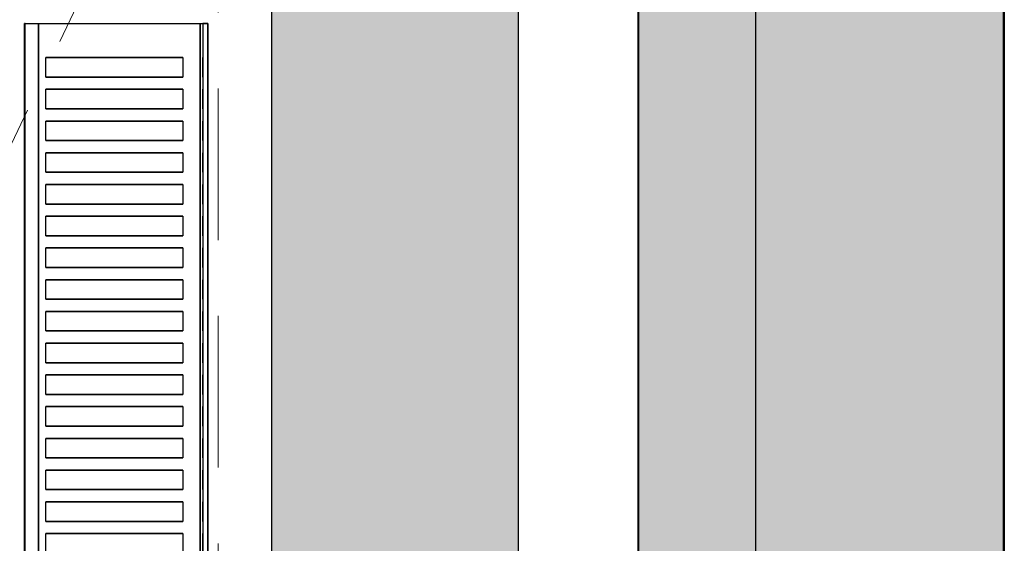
# Model space of a CAD drawing. Header units: millimetres. Extents: x 31882 to 271790, y -35693 to 24917.
# Tile 265 of 524: x 105147 to 105552, y 17724 to 17939. Entities that reach past the tile are written whole.
import ezdxf

# ---------------------------------------------------------------- set-up
doc = ezdxf.new("R2010")
doc.units = ezdxf.units.MM
doc.header["$MEASUREMENT"] = 0
doc.linetypes.add('( Dashed )', pattern=[0.75, 0.5, -0.25])
for name, color, linetype, lineweight in [('00 Structural', 2, 'Continuous', 25), ('CKD-HOOD', 1, '( Dashed )', 15), ('WALL', 7, 'Continuous', 40)]:
    doc.layers.add(name, color=color, linetype=linetype, lineweight=lineweight)
doc.layers.add('IQ_200_3D', color=1, linetype='Continuous')
doc.layers.add('IQ_204_2D', color=7, linetype='Continuous')

msp = doc.modelspace()

# ---------------------------------------------------------------- hatches: boundary and pattern name
at = {"ltscale": 0.25}
h = msp.add_hatch(color=206, dxfattribs=at)
h.dxf.hatch_style = 1
h.paths.add_polyline_path([(105449.69, 15059.54), (105449.69, 14979.69), (105551.86, 14979.69), (105551.62, 21094.02), (105449.46, 21094.02), (105449.68, 15133.55)])
h = msp.add_hatch(color=206, dxfattribs=at)
h.dxf.hatch_style = 1
h.paths.add_polyline_path([(105250.47, 15059.42), (105250.47, 14980.01), (105352.07, 14980.01), (105352.07, 21060.35), (105250.47, 21060.35), (105250.47, 15133.02)])
at = {"ltscale": 0.25, "true_color": 0xadddf7}
h = msp.add_hatch(color=141, dxfattribs=at)
h.dxf.hatch_style = 1
h.paths.add_polyline_path([(105552.05, 21016.88), (105401.3, 21016.88), (105401.3, 14168.98), (105552.05, 14168.98)])

# ---------------------------------------------------------------- linework, layer by layer
at = {"layer": '00 Structural', "ltscale": 0.25}
for points in [[(105551.86, 14979.69), (105551.62, 21094.02), (105449.46, 21094.02), (105449.46, 21092.41)], [(105352.07, 14980.01), (105352.07, 21060.35), (105250.47, 21060.35), (105250.47, 21058.75)], [(105449.46, 20939.13), (105449.69, 14979.69)], [(105250.47, 20906.32), (105250.47, 14980.01)]]:
    msp.add_lwpolyline(points, dxfattribs=at)
at = {"layer": 'CKD-HOOD', "color": 1, "linetype": '( Dashed )', "ltscale": 125}
msp.add_lwpolyline([(104278.38, 18067.3), (104278.38, 16067.3), (105228.38, 16067.3), (105228.38, 18067.3), (104278.38, 18067.3), (105228.38, 16067.3), (104278.38, 16067.3), (105228.38, 18067.3)], dxfattribs=at)
at = {"layer": 'IQ_200_3D'}
for points, invisible_edges in [([(105149, 17937.8, 923.19), (105148.79, 17937.8, 922.66), (105148.79, 17535.58, 922.66), (105149, 17535.58, 923.19)], 2), ([(105148.79, 17937.8, 922.66), (105148.79, 17937.8, 922.09), (105148.79, 17535.58, 922.09), (105148.79, 17535.58, 922.66)], 10), ([(105148.79, 17937.8, 922.09), (105149.01, 17937.8, 921.57), (105149.01, 17535.58, 921.57), (105148.79, 17535.58, 922.09)], 10), ([(105149, 17937.8, 923.19), (105153, 17937.8, 929.18), (105153, 17535.58, 929.18), (105149, 17535.58, 923.19)], 2), ([(105149.01, 17937.8, 921.57), (105149.41, 17937.8, 921.16), (105149.41, 17535.58, 921.16), (105149.01, 17535.58, 921.57)], 10), ([(105149.41, 17937.8, 921.16), (105150.64, 17937.8, 920.68), (105150.64, 17535.58, 920.68), (105149.41, 17535.58, 921.16)], 10), ([(105150.64, 17937.8, 920.68), (105151.92, 17937.8, 920.34), (105151.92, 17535.58, 920.34), (105150.64, 17535.58, 920.68)], 10), ([(105151.92, 17937.8, 920.34), (105153.23, 17937.8, 920.14), (105153.23, 17535.58, 920.14), (105151.92, 17535.58, 920.34)], 10), ([(105153, 17937.8, 929.18), (105157.49, 17937.8, 934.79), (105157.49, 17923.73, 934.79), (105153, 17923.73, 929.18)], 14), ([(105153.23, 17937.8, 920.14), (105154.56, 17937.8, 920.08), (105154.56, 17535.58, 920.08), (105153.23, 17535.58, 920.14)], 8), ([(105157.49, 17937.8, 934.79), (105162.46, 17937.8, 940), (105162.46, 17923.73, 940), (105157.49, 17923.73, 934.79)], 10), ([(105162.46, 17937.8, 940), (105167.85, 17937.8, 944.76), (105167.85, 17923.73, 944.76), (105162.46, 17923.73, 940)], 10), ([(105167.85, 17937.8, 944.76), (105173.63, 17937.8, 949.04), (105173.63, 17923.73, 949.04), (105167.85, 17923.73, 944.76)], 10), ([(105173.63, 17937.8, 949.04), (105179.76, 17937.8, 952.8), (105179.76, 17923.73, 952.8), (105173.63, 17923.73, 949.04)], 10), ([(105179.76, 17937.8, 952.8), (105186.2, 17937.8, 956.03), (105186.2, 17923.73, 956.03), (105179.76, 17923.73, 952.8)], 10), ([(105186.2, 17937.8, 956.03), (105192.88, 17937.8, 958.68), (105192.88, 17923.73, 958.68), (105186.2, 17923.73, 956.03)], 10), ([(105192.88, 17937.8, 958.68), (105199.77, 17937.8, 960.75), (105199.77, 17923.73, 960.75), (105192.88, 17923.73, 958.68)], 10), ([(105199.77, 17937.8, 960.75), (105206.82, 17937.8, 962.22), (105206.82, 17923.73, 962.22), (105199.77, 17923.73, 960.75)], 10), ([(105206.82, 17937.8, 962.22), (105213.96, 17937.8, 963.08), (105213.96, 17923.73, 963.08), (105206.82, 17923.73, 962.22)], 10), ([(105213.96, 17937.8, 963.08), (105222.19, 17937.8, 963.32), (105222.19, 17923.73, 963.32), (105213.96, 17923.73, 963.08)], 12), ([(105220.98, 17937.8, 920.08), (105221.65, 17937.8, 920.06), (105221.65, 17535.58, 920.06), (105220.98, 17535.58, 920.08)], 2), ([(105221.65, 17937.8, 920.06), (105222.32, 17937.8, 920.15), (105222.32, 17535.58, 920.15), (105221.65, 17535.58, 920.06)], 10), ([(105222.95, 17937.8, 963.16), (105222.19, 17937.8, 963.32), (105222.19, 17535.58, 963.32), (105222.95, 17535.58, 963.16)], 8), ([(105222.32, 17937.8, 920.15), (105222.96, 17937.8, 920.35), (105222.96, 17535.58, 920.35), (105222.32, 17535.58, 920.15)], 10), ([(105223.6, 17937.8, 962.72), (105222.95, 17937.8, 963.16), (105222.95, 17535.58, 963.16), (105223.6, 17535.58, 962.72)], 10), ([(105222.96, 17937.8, 920.35), (105223.56, 17937.8, 920.66), (105223.56, 17535.58, 920.66), (105222.96, 17535.58, 920.35)], 10), ([(105223.56, 17937.8, 920.66), (105223.82, 17937.8, 920.97), (105223.82, 17535.58, 920.97), (105223.56, 17535.58, 920.66)], 10), ([(105224.03, 17937.8, 962.07), (105223.6, 17937.8, 962.72), (105223.6, 17535.58, 962.72), (105224.03, 17535.58, 962.07)], 10), ([(105223.82, 17937.8, 920.97), (105224.02, 17937.8, 921.32), (105224.02, 17535.58, 921.32), (105223.82, 17535.58, 920.97)], 10), ([(105224.02, 17937.8, 921.32), (105224.14, 17937.8, 921.7), (105224.14, 17535.58, 921.7), (105224.02, 17535.58, 921.32)], 10), ([(105224.18, 17937.8, 961.31), (105224.03, 17937.8, 962.07), (105224.03, 17535.58, 962.07), (105224.18, 17535.58, 961.31)], 2), ([(105224.14, 17937.8, 921.7), (105224.18, 17937.8, 922.11), (105224.18, 17535.58, 922.11), (105224.14, 17535.58, 921.7)], 8), ([(105153, 17923.73, 929.18), (105153, 17915.68, 929.18), (105157.49, 17915.68, 934.79), (105157.49, 17923.73, 934.79)], 11), ([(105213.96, 17923.73, 963.08), (105213.96, 17915.68, 963.08), (105222.19, 17915.68, 963.32), (105222.19, 17923.73, 963.32)], 10), ([(105157.49, 17915.68, 934.79), (105162.46, 17915.68, 940), (105162.46, 17910.65, 940), (105157.49, 17910.65, 934.79)], 10), ([(105162.46, 17915.68, 940), (105167.85, 17915.68, 944.76), (105167.85, 17910.65, 944.76), (105162.46, 17910.65, 940)], 10), ([(105167.85, 17915.68, 944.76), (105173.63, 17915.68, 949.04), (105173.63, 17910.65, 949.04), (105167.85, 17910.65, 944.76)], 10), ([(105173.63, 17915.68, 949.04), (105179.76, 17915.68, 952.8), (105179.76, 17910.65, 952.8), (105173.63, 17910.65, 949.04)], 10), ([(105179.76, 17915.68, 952.8), (105186.2, 17915.68, 956.03), (105186.2, 17910.65, 956.03), (105179.76, 17910.65, 952.8)], 10), ([(105186.2, 17915.68, 956.03), (105192.88, 17915.68, 958.68), (105192.88, 17910.65, 958.68), (105186.2, 17910.65, 956.03)], 10), ([(105192.88, 17915.68, 958.68), (105199.77, 17915.68, 960.75), (105199.77, 17910.65, 960.75), (105192.88, 17910.65, 958.68)], 10), ([(105199.77, 17915.68, 960.75), (105206.82, 17915.68, 962.22), (105206.82, 17910.65, 962.22), (105199.77, 17910.65, 960.75)], 10), ([(105206.82, 17915.68, 962.22), (105213.96, 17915.68, 963.08), (105213.96, 17910.65, 963.08), (105206.82, 17910.65, 962.22)], 10), ([(105222.19, 17915.68, 963.32), (105222.19, 17910.65, 963.32), (105213.96, 17910.65, 963.08), (105213.96, 17915.68, 963.08)], 14), ([(105153, 17910.65, 929.18), (105153, 17902.61, 929.18), (105157.49, 17902.61, 934.79), (105157.49, 17910.65, 934.79)], 11), ([(105213.96, 17910.65, 963.08), (105213.96, 17902.61, 963.08), (105222.19, 17902.61, 963.32), (105222.19, 17910.65, 963.32)], 10), ([(105157.49, 17902.61, 934.79), (105162.46, 17902.61, 940), (105162.46, 17897.58, 940), (105157.49, 17897.58, 934.79)], 10), ([(105162.46, 17902.61, 940), (105167.85, 17902.61, 944.76), (105167.85, 17897.58, 944.76), (105162.46, 17897.58, 940)], 10), ([(105167.85, 17902.61, 944.76), (105173.63, 17902.61, 949.04), (105173.63, 17897.58, 949.04), (105167.85, 17897.58, 944.76)], 10), ([(105173.63, 17902.61, 949.04), (105179.76, 17902.61, 952.8), (105179.76, 17897.58, 952.8), (105173.63, 17897.58, 949.04)], 10), ([(105179.76, 17902.61, 952.8), (105186.2, 17902.61, 956.03), (105186.2, 17897.58, 956.03), (105179.76, 17897.58, 952.8)], 10), ([(105186.2, 17902.61, 956.03), (105192.88, 17902.61, 958.68), (105192.88, 17897.58, 958.68), (105186.2, 17897.58, 956.03)], 10), ([(105192.88, 17902.61, 958.68), (105199.77, 17902.61, 960.75), (105199.77, 17897.58, 960.75), (105192.88, 17897.58, 958.68)], 10), ([(105199.77, 17902.61, 960.75), (105206.82, 17902.61, 962.22), (105206.82, 17897.58, 962.22), (105199.77, 17897.58, 960.75)], 10), ([(105206.82, 17902.61, 962.22), (105213.96, 17902.61, 963.08), (105213.96, 17897.58, 963.08), (105206.82, 17897.58, 962.22)], 10), ([(105222.19, 17902.61, 963.32), (105222.19, 17897.58, 963.32), (105213.96, 17897.58, 963.08), (105213.96, 17902.61, 963.08)], 14), ([(105153, 17897.58, 929.18), (105153, 17889.54, 929.18), (105157.49, 17889.54, 934.79), (105157.49, 17897.58, 934.79)], 11), ([(105213.96, 17897.58, 963.08), (105213.96, 17889.54, 963.08), (105222.19, 17889.54, 963.32), (105222.19, 17897.58, 963.32)], 10), ([(105157.49, 17889.54, 934.79), (105162.46, 17889.54, 940), (105162.46, 17884.51, 940), (105157.49, 17884.51, 934.79)], 10), ([(105162.46, 17889.54, 940), (105167.85, 17889.54, 944.76), (105167.85, 17884.51, 944.76), (105162.46, 17884.51, 940)], 10), ([(105167.85, 17889.54, 944.76), (105173.63, 17889.54, 949.04), (105173.63, 17884.51, 949.04), (105167.85, 17884.51, 944.76)], 10), ([(105173.63, 17889.54, 949.04), (105179.76, 17889.54, 952.8), (105179.76, 17884.51, 952.8), (105173.63, 17884.51, 949.04)], 10), ([(105179.76, 17889.54, 952.8), (105186.2, 17889.54, 956.03), (105186.2, 17884.51, 956.03), (105179.76, 17884.51, 952.8)], 10), ([(105186.2, 17889.54, 956.03), (105192.88, 17889.54, 958.68), (105192.88, 17884.51, 958.68), (105186.2, 17884.51, 956.03)], 10), ([(105192.88, 17889.54, 958.68), (105199.77, 17889.54, 960.75), (105199.77, 17884.51, 960.75), (105192.88, 17884.51, 958.68)], 10), ([(105199.77, 17889.54, 960.75), (105206.82, 17889.54, 962.22), (105206.82, 17884.51, 962.22), (105199.77, 17884.51, 960.75)], 10), ([(105206.82, 17889.54, 962.22), (105213.96, 17889.54, 963.08), (105213.96, 17884.51, 963.08), (105206.82, 17884.51, 962.22)], 10), ([(105222.19, 17889.54, 963.32), (105222.19, 17884.51, 963.32), (105213.96, 17884.51, 963.08), (105213.96, 17889.54, 963.08)], 14), ([(105153, 17884.51, 929.18), (105153, 17876.47, 929.18), (105157.49, 17876.47, 934.79), (105157.49, 17884.51, 934.79)], 11), ([(105213.96, 17884.51, 963.08), (105213.96, 17876.47, 963.08), (105222.19, 17876.47, 963.32), (105222.19, 17884.51, 963.32)], 10), ([(105157.49, 17876.47, 934.79), (105162.46, 17876.47, 940), (105162.46, 17871.44, 940), (105157.49, 17871.44, 934.79)], 10), ([(105162.46, 17876.47, 940), (105167.85, 17876.47, 944.76), (105167.85, 17871.44, 944.76), (105162.46, 17871.44, 940)], 10), ([(105167.85, 17876.47, 944.76), (105173.63, 17876.47, 949.04), (105173.63, 17871.44, 949.04), (105167.85, 17871.44, 944.76)], 10), ([(105173.63, 17876.47, 949.04), (105179.76, 17876.47, 952.8), (105179.76, 17871.44, 952.8), (105173.63, 17871.44, 949.04)], 10), ([(105179.76, 17876.47, 952.8), (105186.2, 17876.47, 956.03), (105186.2, 17871.44, 956.03), (105179.76, 17871.44, 952.8)], 10), ([(105186.2, 17876.47, 956.03), (105192.88, 17876.47, 958.68), (105192.88, 17871.44, 958.68), (105186.2, 17871.44, 956.03)], 10), ([(105192.88, 17876.47, 958.68), (105199.77, 17876.47, 960.75), (105199.77, 17871.44, 960.75), (105192.88, 17871.44, 958.68)], 10), ([(105199.77, 17876.47, 960.75), (105206.82, 17876.47, 962.22), (105206.82, 17871.44, 962.22), (105199.77, 17871.44, 960.75)], 10), ([(105206.82, 17876.47, 962.22), (105213.96, 17876.47, 963.08), (105213.96, 17871.44, 963.08), (105206.82, 17871.44, 962.22)], 10), ([(105222.19, 17876.47, 963.32), (105222.19, 17871.44, 963.32), (105213.96, 17871.44, 963.08), (105213.96, 17876.47, 963.08)], 14), ([(105153, 17871.44, 929.18), (105153, 17863.39, 929.18), (105157.49, 17863.39, 934.79), (105157.49, 17871.44, 934.79)], 11), ([(105213.96, 17871.44, 963.08), (105213.96, 17863.39, 963.08), (105222.19, 17863.39, 963.32), (105222.19, 17871.44, 963.32)], 10), ([(105157.49, 17863.39, 934.79), (105162.46, 17863.39, 940), (105162.46, 17858.37, 940), (105157.49, 17858.37, 934.79)], 10), ([(105162.46, 17863.39, 940), (105167.85, 17863.39, 944.76), (105167.85, 17858.37, 944.76), (105162.46, 17858.37, 940)], 10), ([(105167.85, 17863.39, 944.76), (105173.63, 17863.39, 949.04), (105173.63, 17858.37, 949.04), (105167.85, 17858.37, 944.76)], 10), ([(105173.63, 17863.39, 949.04), (105179.76, 17863.39, 952.8), (105179.76, 17858.37, 952.8), (105173.63, 17858.37, 949.04)], 10), ([(105179.76, 17863.39, 952.8), (105186.2, 17863.39, 956.03), (105186.2, 17858.37, 956.03), (105179.76, 17858.37, 952.8)], 10), ([(105186.2, 17863.39, 956.03), (105192.88, 17863.39, 958.68), (105192.88, 17858.37, 958.68), (105186.2, 17858.37, 956.03)], 10), ([(105192.88, 17863.39, 958.68), (105199.77, 17863.39, 960.75), (105199.77, 17858.37, 960.75), (105192.88, 17858.37, 958.68)], 10), ([(105199.77, 17863.39, 960.75), (105206.82, 17863.39, 962.22), (105206.82, 17858.37, 962.22), (105199.77, 17858.37, 960.75)], 10), ([(105206.82, 17863.39, 962.22), (105213.96, 17863.39, 963.08), (105213.96, 17858.37, 963.08), (105206.82, 17858.37, 962.22)], 10), ([(105222.19, 17863.39, 963.32), (105222.19, 17858.37, 963.32), (105213.96, 17858.37, 963.08), (105213.96, 17863.39, 963.08)], 14), ([(105153, 17858.37, 929.18), (105153, 17850.32, 929.18), (105157.49, 17850.32, 934.79), (105157.49, 17858.37, 934.79)], 11), ([(105213.96, 17858.37, 963.08), (105213.96, 17850.32, 963.08), (105222.19, 17850.32, 963.32), (105222.19, 17858.37, 963.32)], 10), ([(105157.49, 17850.32, 934.79), (105162.46, 17850.32, 940), (105162.46, 17845.29, 940), (105157.49, 17845.29, 934.79)], 10), ([(105162.46, 17850.32, 940), (105167.85, 17850.32, 944.76), (105167.85, 17845.29, 944.76), (105162.46, 17845.29, 940)], 10), ([(105167.85, 17850.32, 944.76), (105173.63, 17850.32, 949.04), (105173.63, 17845.29, 949.04), (105167.85, 17845.29, 944.76)], 10), ([(105173.63, 17850.32, 949.04), (105179.76, 17850.32, 952.8), (105179.76, 17845.29, 952.8), (105173.63, 17845.29, 949.04)], 10), ([(105179.76, 17850.32, 952.8), (105186.2, 17850.32, 956.03), (105186.2, 17845.29, 956.03), (105179.76, 17845.29, 952.8)], 10), ([(105186.2, 17850.32, 956.03), (105192.88, 17850.32, 958.68), (105192.88, 17845.29, 958.68), (105186.2, 17845.29, 956.03)], 10), ([(105192.88, 17850.32, 958.68), (105199.77, 17850.32, 960.75), (105199.77, 17845.29, 960.75), (105192.88, 17845.29, 958.68)], 10), ([(105199.77, 17850.32, 960.75), (105206.82, 17850.32, 962.22), (105206.82, 17845.29, 962.22), (105199.77, 17845.29, 960.75)], 10), ([(105206.82, 17850.32, 962.22), (105213.96, 17850.32, 963.08), (105213.96, 17845.29, 963.08), (105206.82, 17845.29, 962.22)], 10), ([(105222.19, 17850.32, 963.32), (105222.19, 17845.29, 963.32), (105213.96, 17845.29, 963.08), (105213.96, 17850.32, 963.08)], 14), ([(105153, 17845.29, 929.18), (105153, 17837.25, 929.18), (105157.49, 17837.25, 934.79), (105157.49, 17845.29, 934.79)], 11), ([(105213.96, 17845.29, 963.08), (105213.96, 17837.25, 963.08), (105222.19, 17837.25, 963.32), (105222.19, 17845.29, 963.32)], 10), ([(105157.49, 17837.25, 934.79), (105162.46, 17837.25, 940), (105162.46, 17832.22, 940), (105157.49, 17832.22, 934.79)], 10), ([(105162.46, 17837.25, 940), (105167.85, 17837.25, 944.76), (105167.85, 17832.22, 944.76), (105162.46, 17832.22, 940)], 10), ([(105167.85, 17837.25, 944.76), (105173.63, 17837.25, 949.04), (105173.63, 17832.22, 949.04), (105167.85, 17832.22, 944.76)], 10), ([(105173.63, 17837.25, 949.04), (105179.76, 17837.25, 952.8), (105179.76, 17832.22, 952.8), (105173.63, 17832.22, 949.04)], 10), ([(105179.76, 17837.25, 952.8), (105186.2, 17837.25, 956.03), (105186.2, 17832.22, 956.03), (105179.76, 17832.22, 952.8)], 10), ([(105186.2, 17837.25, 956.03), (105192.88, 17837.25, 958.68), (105192.88, 17832.22, 958.68), (105186.2, 17832.22, 956.03)], 10), ([(105192.88, 17837.25, 958.68), (105199.77, 17837.25, 960.75), (105199.77, 17832.22, 960.75), (105192.88, 17832.22, 958.68)], 10), ([(105199.77, 17837.25, 960.75), (105206.82, 17837.25, 962.22), (105206.82, 17832.22, 962.22), (105199.77, 17832.22, 960.75)], 10), ([(105206.82, 17837.25, 962.22), (105213.96, 17837.25, 963.08), (105213.96, 17832.22, 963.08), (105206.82, 17832.22, 962.22)], 10), ([(105222.19, 17837.25, 963.32), (105222.19, 17832.22, 963.32), (105213.96, 17832.22, 963.08), (105213.96, 17837.25, 963.08)], 14), ([(105153, 17832.22, 929.18), (105153, 17824.18, 929.18), (105157.49, 17824.18, 934.79), (105157.49, 17832.22, 934.79)], 11), ([(105213.96, 17832.22, 963.08), (105213.96, 17824.18, 963.08), (105222.19, 17824.18, 963.32), (105222.19, 17832.22, 963.32)], 10), ([(105157.49, 17824.18, 934.79), (105162.46, 17824.18, 940), (105162.46, 17819.15, 940), (105157.49, 17819.15, 934.79)], 10), ([(105162.46, 17824.18, 940), (105167.85, 17824.18, 944.76), (105167.85, 17819.15, 944.76), (105162.46, 17819.15, 940)], 10), ([(105167.85, 17824.18, 944.76), (105173.63, 17824.18, 949.04), (105173.63, 17819.15, 949.04), (105167.85, 17819.15, 944.76)], 10), ([(105173.63, 17824.18, 949.04), (105179.76, 17824.18, 952.8), (105179.76, 17819.15, 952.8), (105173.63, 17819.15, 949.04)], 10), ([(105179.76, 17824.18, 952.8), (105186.2, 17824.18, 956.03), (105186.2, 17819.15, 956.03), (105179.76, 17819.15, 952.8)], 10), ([(105186.2, 17824.18, 956.03), (105192.88, 17824.18, 958.68), (105192.88, 17819.15, 958.68), (105186.2, 17819.15, 956.03)], 10), ([(105192.88, 17824.18, 958.68), (105199.77, 17824.18, 960.75), (105199.77, 17819.15, 960.75), (105192.88, 17819.15, 958.68)], 10), ([(105199.77, 17824.18, 960.75), (105206.82, 17824.18, 962.22), (105206.82, 17819.15, 962.22), (105199.77, 17819.15, 960.75)], 10), ([(105206.82, 17824.18, 962.22), (105213.96, 17824.18, 963.08), (105213.96, 17819.15, 963.08), (105206.82, 17819.15, 962.22)], 10), ([(105222.19, 17824.18, 963.32), (105222.19, 17819.15, 963.32), (105213.96, 17819.15, 963.08), (105213.96, 17824.18, 963.08)], 14), ([(105153, 17819.15, 929.18), (105153, 17811.1, 929.18), (105157.49, 17811.1, 934.79), (105157.49, 17819.15, 934.79)], 11), ([(105213.96, 17819.15, 963.08), (105213.96, 17811.1, 963.08), (105222.19, 17811.1, 963.32), (105222.19, 17819.15, 963.32)], 10), ([(105157.49, 17811.1, 934.79), (105162.46, 17811.1, 940), (105162.46, 17806.08, 940), (105157.49, 17806.08, 934.79)], 10), ([(105162.46, 17811.1, 940), (105167.85, 17811.1, 944.76), (105167.85, 17806.08, 944.76), (105162.46, 17806.08, 940)], 10), ([(105167.85, 17811.1, 944.76), (105173.63, 17811.1, 949.04), (105173.63, 17806.08, 949.04), (105167.85, 17806.08, 944.76)], 10), ([(105173.63, 17811.1, 949.04), (105179.76, 17811.1, 952.8), (105179.76, 17806.08, 952.8), (105173.63, 17806.08, 949.04)], 10), ([(105179.76, 17811.1, 952.8), (105186.2, 17811.1, 956.03), (105186.2, 17806.08, 956.03), (105179.76, 17806.08, 952.8)], 10), ([(105186.2, 17811.1, 956.03), (105192.88, 17811.1, 958.68), (105192.88, 17806.08, 958.68), (105186.2, 17806.08, 956.03)], 10), ([(105192.88, 17811.1, 958.68), (105199.77, 17811.1, 960.75), (105199.77, 17806.08, 960.75), (105192.88, 17806.08, 958.68)], 10), ([(105199.77, 17811.1, 960.75), (105206.82, 17811.1, 962.22), (105206.82, 17806.08, 962.22), (105199.77, 17806.08, 960.75)], 10), ([(105206.82, 17811.1, 962.22), (105213.96, 17811.1, 963.08), (105213.96, 17806.08, 963.08), (105206.82, 17806.08, 962.22)], 10), ([(105222.19, 17811.1, 963.32), (105222.19, 17806.08, 963.32), (105213.96, 17806.08, 963.08), (105213.96, 17811.1, 963.08)], 14), ([(105153, 17806.08, 929.18), (105153, 17798.03, 929.18), (105157.49, 17798.03, 934.79), (105157.49, 17806.08, 934.79)], 11), ([(105213.96, 17806.08, 963.08), (105213.96, 17798.03, 963.08), (105222.19, 17798.03, 963.32), (105222.19, 17806.08, 963.32)], 10), ([(105157.49, 17798.03, 934.79), (105162.46, 17798.03, 940), (105162.46, 17793, 940), (105157.49, 17793, 934.79)], 10), ([(105162.46, 17798.03, 940), (105167.85, 17798.03, 944.76), (105167.85, 17793, 944.76), (105162.46, 17793, 940)], 10), ([(105167.85, 17798.03, 944.76), (105173.63, 17798.03, 949.04), (105173.63, 17793, 949.04), (105167.85, 17793, 944.76)], 10), ([(105173.63, 17798.03, 949.04), (105179.76, 17798.03, 952.8), (105179.76, 17793, 952.8), (105173.63, 17793, 949.04)], 10), ([(105179.76, 17798.03, 952.8), (105186.2, 17798.03, 956.03), (105186.2, 17793, 956.03), (105179.76, 17793, 952.8)], 10), ([(105186.2, 17798.03, 956.03), (105192.88, 17798.03, 958.68), (105192.88, 17793, 958.68), (105186.2, 17793, 956.03)], 10), ([(105192.88, 17798.03, 958.68), (105199.77, 17798.03, 960.75), (105199.77, 17793, 960.75), (105192.88, 17793, 958.68)], 10), ([(105199.77, 17798.03, 960.75), (105206.82, 17798.03, 962.22), (105206.82, 17793, 962.22), (105199.77, 17793, 960.75)], 10), ([(105206.82, 17798.03, 962.22), (105213.96, 17798.03, 963.08), (105213.96, 17793, 963.08), (105206.82, 17793, 962.22)], 10), ([(105222.19, 17798.03, 963.32), (105222.19, 17793, 963.32), (105213.96, 17793, 963.08), (105213.96, 17798.03, 963.08)], 14), ([(105153, 17793, 929.18), (105153, 17784.96, 929.18), (105157.49, 17784.96, 934.79), (105157.49, 17793, 934.79)], 11), ([(105213.96, 17793, 963.08), (105213.96, 17784.96, 963.08), (105222.19, 17784.96, 963.32), (105222.19, 17793, 963.32)], 10), ([(105157.49, 17784.96, 934.79), (105162.46, 17784.96, 940), (105162.46, 17779.93, 940), (105157.49, 17779.93, 934.79)], 10), ([(105162.46, 17784.96, 940), (105167.85, 17784.96, 944.76), (105167.85, 17779.93, 944.76), (105162.46, 17779.93, 940)], 10), ([(105167.85, 17784.96, 944.76), (105173.63, 17784.96, 949.04), (105173.63, 17779.93, 949.04), (105167.85, 17779.93, 944.76)], 10), ([(105173.63, 17784.96, 949.04), (105179.76, 17784.96, 952.8), (105179.76, 17779.93, 952.8), (105173.63, 17779.93, 949.04)], 10), ([(105179.76, 17784.96, 952.8), (105186.2, 17784.96, 956.03), (105186.2, 17779.93, 956.03), (105179.76, 17779.93, 952.8)], 10), ([(105186.2, 17784.96, 956.03), (105192.88, 17784.96, 958.68), (105192.88, 17779.93, 958.68), (105186.2, 17779.93, 956.03)], 10), ([(105192.88, 17784.96, 958.68), (105199.77, 17784.96, 960.75), (105199.77, 17779.93, 960.75), (105192.88, 17779.93, 958.68)], 10), ([(105199.77, 17784.96, 960.75), (105206.82, 17784.96, 962.22), (105206.82, 17779.93, 962.22), (105199.77, 17779.93, 960.75)], 10), ([(105206.82, 17784.96, 962.22), (105213.96, 17784.96, 963.08), (105213.96, 17779.93, 963.08), (105206.82, 17779.93, 962.22)], 10), ([(105222.19, 17784.96, 963.32), (105222.19, 17779.93, 963.32), (105213.96, 17779.93, 963.08), (105213.96, 17784.96, 963.08)], 14), ([(105153, 17779.93, 929.18), (105153, 17771.89, 929.18), (105157.49, 17771.89, 934.79), (105157.49, 17779.93, 934.79)], 11), ([(105213.96, 17779.93, 963.08), (105213.96, 17771.89, 963.08), (105222.19, 17771.89, 963.32), (105222.19, 17779.93, 963.32)], 10), ([(105157.49, 17771.89, 934.79), (105162.46, 17771.89, 940), (105162.46, 17766.86, 940), (105157.49, 17766.86, 934.79)], 10), ([(105162.46, 17771.89, 940), (105167.85, 17771.89, 944.76), (105167.85, 17766.86, 944.76), (105162.46, 17766.86, 940)], 10), ([(105167.85, 17771.89, 944.76), (105173.63, 17771.89, 949.04), (105173.63, 17766.86, 949.04), (105167.85, 17766.86, 944.76)], 10), ([(105173.63, 17771.89, 949.04), (105179.76, 17771.89, 952.8), (105179.76, 17766.86, 952.8), (105173.63, 17766.86, 949.04)], 10), ([(105179.76, 17771.89, 952.8), (105186.2, 17771.89, 956.03), (105186.2, 17766.86, 956.03), (105179.76, 17766.86, 952.8)], 10), ([(105186.2, 17771.89, 956.03), (105192.88, 17771.89, 958.68), (105192.88, 17766.86, 958.68), (105186.2, 17766.86, 956.03)], 10), ([(105192.88, 17771.89, 958.68), (105199.77, 17771.89, 960.75), (105199.77, 17766.86, 960.75), (105192.88, 17766.86, 958.68)], 10), ([(105199.77, 17771.89, 960.75), (105206.82, 17771.89, 962.22), (105206.82, 17766.86, 962.22), (105199.77, 17766.86, 960.75)], 10), ([(105206.82, 17771.89, 962.22), (105213.96, 17771.89, 963.08), (105213.96, 17766.86, 963.08), (105206.82, 17766.86, 962.22)], 10), ([(105222.19, 17771.89, 963.32), (105222.19, 17766.86, 963.32), (105213.96, 17766.86, 963.08), (105213.96, 17771.89, 963.08)], 14), ([(105153, 17766.86, 929.18), (105153, 17758.82, 929.18), (105157.49, 17758.82, 934.79), (105157.49, 17766.86, 934.79)], 11), ([(105213.96, 17766.86, 963.08), (105213.96, 17758.82, 963.08), (105222.19, 17758.82, 963.32), (105222.19, 17766.86, 963.32)], 10), ([(105157.49, 17758.82, 934.79), (105162.46, 17758.82, 940), (105162.46, 17753.79, 940), (105157.49, 17753.79, 934.79)], 10), ([(105162.46, 17758.82, 940), (105167.85, 17758.82, 944.76), (105167.85, 17753.79, 944.76), (105162.46, 17753.79, 940)], 10), ([(105167.85, 17758.82, 944.76), (105173.63, 17758.82, 949.04), (105173.63, 17753.79, 949.04), (105167.85, 17753.79, 944.76)], 10), ([(105173.63, 17758.82, 949.04), (105179.76, 17758.82, 952.8), (105179.76, 17753.79, 952.8), (105173.63, 17753.79, 949.04)], 10), ([(105179.76, 17758.82, 952.8), (105186.2, 17758.82, 956.03), (105186.2, 17753.79, 956.03), (105179.76, 17753.79, 952.8)], 10), ([(105186.2, 17758.82, 956.03), (105192.88, 17758.82, 958.68), (105192.88, 17753.79, 958.68), (105186.2, 17753.79, 956.03)], 10), ([(105192.88, 17758.82, 958.68), (105199.77, 17758.82, 960.75), (105199.77, 17753.79, 960.75), (105192.88, 17753.79, 958.68)], 10), ([(105199.77, 17758.82, 960.75), (105206.82, 17758.82, 962.22), (105206.82, 17753.79, 962.22), (105199.77, 17753.79, 960.75)], 10), ([(105206.82, 17758.82, 962.22), (105213.96, 17758.82, 963.08), (105213.96, 17753.79, 963.08), (105206.82, 17753.79, 962.22)], 10), ([(105222.19, 17758.82, 963.32), (105222.19, 17753.79, 963.32), (105213.96, 17753.79, 963.08), (105213.96, 17758.82, 963.08)], 14), ([(105153, 17753.79, 929.18), (105153, 17745.74, 929.18), (105157.49, 17745.74, 934.79), (105157.49, 17753.79, 934.79)], 11), ([(105213.96, 17753.79, 963.08), (105213.96, 17745.74, 963.08), (105222.19, 17745.74, 963.32), (105222.19, 17753.79, 963.32)], 10), ([(105157.49, 17745.74, 934.79), (105162.46, 17745.74, 940), (105162.46, 17740.72, 940), (105157.49, 17740.72, 934.79)], 10), ([(105162.46, 17745.74, 940), (105167.85, 17745.74, 944.76), (105167.85, 17740.72, 944.76), (105162.46, 17740.72, 940)], 10), ([(105167.85, 17745.74, 944.76), (105173.63, 17745.74, 949.04), (105173.63, 17740.72, 949.04), (105167.85, 17740.72, 944.76)], 10), ([(105173.63, 17745.74, 949.04), (105179.76, 17745.74, 952.8), (105179.76, 17740.72, 952.8), (105173.63, 17740.72, 949.04)], 10), ([(105179.76, 17745.74, 952.8), (105186.2, 17745.74, 956.03), (105186.2, 17740.72, 956.03), (105179.76, 17740.72, 952.8)], 10), ([(105186.2, 17745.74, 956.03), (105192.88, 17745.74, 958.68), (105192.88, 17740.72, 958.68), (105186.2, 17740.72, 956.03)], 10), ([(105192.88, 17745.74, 958.68), (105199.77, 17745.74, 960.75), (105199.77, 17740.72, 960.75), (105192.88, 17740.72, 958.68)], 10), ([(105199.77, 17745.74, 960.75), (105206.82, 17745.74, 962.22), (105206.82, 17740.72, 962.22), (105199.77, 17740.72, 960.75)], 10), ([(105206.82, 17745.74, 962.22), (105213.96, 17745.74, 963.08), (105213.96, 17740.72, 963.08), (105206.82, 17740.72, 962.22)], 10), ([(105222.19, 17745.74, 963.32), (105222.19, 17740.72, 963.32), (105213.96, 17740.72, 963.08), (105213.96, 17745.74, 963.08)], 14), ([(105153, 17740.72, 929.18), (105153, 17732.67, 929.18), (105157.49, 17732.67, 934.79), (105157.49, 17740.72, 934.79)], 11), ([(105213.96, 17740.72, 963.08), (105213.96, 17732.67, 963.08), (105222.19, 17732.67, 963.32), (105222.19, 17740.72, 963.32)], 10), ([(105157.49, 17732.67, 934.79), (105162.46, 17732.67, 940), (105162.46, 17727.64, 940), (105157.49, 17727.64, 934.79)], 10), ([(105162.46, 17732.67, 940), (105167.85, 17732.67, 944.76), (105167.85, 17727.64, 944.76), (105162.46, 17727.64, 940)], 10), ([(105167.85, 17732.67, 944.76), (105173.63, 17732.67, 949.04), (105173.63, 17727.64, 949.04), (105167.85, 17727.64, 944.76)], 10), ([(105173.63, 17732.67, 949.04), (105179.76, 17732.67, 952.8), (105179.76, 17727.64, 952.8), (105173.63, 17727.64, 949.04)], 10), ([(105179.76, 17732.67, 952.8), (105186.2, 17732.67, 956.03), (105186.2, 17727.64, 956.03), (105179.76, 17727.64, 952.8)], 10), ([(105186.2, 17732.67, 956.03), (105192.88, 17732.67, 958.68), (105192.88, 17727.64, 958.68), (105186.2, 17727.64, 956.03)], 10), ([(105192.88, 17732.67, 958.68), (105199.77, 17732.67, 960.75), (105199.77, 17727.64, 960.75), (105192.88, 17727.64, 958.68)], 10), ([(105199.77, 17732.67, 960.75), (105206.82, 17732.67, 962.22), (105206.82, 17727.64, 962.22), (105199.77, 17727.64, 960.75)], 10), ([(105206.82, 17732.67, 962.22), (105213.96, 17732.67, 963.08), (105213.96, 17727.64, 963.08), (105206.82, 17727.64, 962.22)], 10), ([(105222.19, 17732.67, 963.32), (105222.19, 17727.64, 963.32), (105213.96, 17727.64, 963.08), (105213.96, 17732.67, 963.08)], 14), ([(105153, 17727.64, 929.18), (105153, 17719.6, 929.18), (105157.49, 17719.6, 934.79), (105157.49, 17727.64, 934.79)], 11), ([(105213.96, 17727.64, 963.08), (105213.96, 17719.6, 963.08), (105222.19, 17719.6, 963.32), (105222.19, 17727.64, 963.32)], 10)]:
    msp.add_3dface(points, dxfattribs=dict(at, invisible_edges=invisible_edges))
for points in [[(105154.56, 17937.8, 920.08), (105220.98, 17937.8, 920.08), (105220.98, 17535.58, 920.08), (105154.56, 17535.58, 920.08)], [(105224.18, 17937.8, 922.11), (105224.18, 17937.8, 961.31), (105224.18, 17535.58, 961.31), (105224.18, 17535.58, 922.11)]]:
    msp.add_3dface(points, dxfattribs=at)
at = {"layer": 'IQ_204_2D'}
for points in [[(105224.18, 17937.8), (105224.18, 17535.58), (105148.76, 17535.58), (105148.76, 17937.8)], [(105213.96, 17923.73), (105213.96, 17915.68), (105157.49, 17915.68), (105157.49, 17923.73)], [(105213.96, 17910.65), (105213.96, 17902.61), (105157.49, 17902.61), (105157.49, 17910.65)], [(105213.96, 17897.58), (105213.96, 17889.54), (105157.49, 17889.54), (105157.49, 17897.58)], [(105213.96, 17884.51), (105213.96, 17876.47), (105157.49, 17876.47), (105157.49, 17884.51)], [(105213.96, 17871.44), (105213.96, 17863.39), (105157.49, 17863.39), (105157.49, 17871.44)], [(105213.96, 17858.37), (105213.96, 17850.32), (105157.49, 17850.32), (105157.49, 17858.37)], [(105213.96, 17845.29), (105213.96, 17837.25), (105157.49, 17837.25), (105157.49, 17845.29)], [(105213.96, 17832.22), (105213.96, 17824.18), (105157.49, 17824.18), (105157.49, 17832.22)], [(105213.96, 17819.15), (105213.96, 17811.1), (105157.49, 17811.1), (105157.49, 17819.15)], [(105213.96, 17806.08), (105213.96, 17798.03), (105157.49, 17798.03), (105157.49, 17806.08)], [(105213.96, 17793), (105213.96, 17784.96), (105157.49, 17784.96), (105157.49, 17793)], [(105213.96, 17779.93), (105213.96, 17771.89), (105157.49, 17771.89), (105157.49, 17779.93)], [(105213.96, 17766.86), (105213.96, 17758.82), (105157.49, 17758.82), (105157.49, 17766.86)], [(105213.96, 17753.79), (105213.96, 17745.74), (105157.49, 17745.74), (105157.49, 17753.79)], [(105213.96, 17740.72), (105213.96, 17732.67), (105157.49, 17732.67), (105157.49, 17740.72)], [(105213.96, 17727.64), (105213.96, 17719.6), (105157.49, 17719.6), (105157.49, 17727.64)]]:
    msp.add_lwpolyline(points, close=True, dxfattribs=at)
at = {"layer": 'WALL', "color": 2}
msp.add_lwpolyline([(105552.05, 21016.88), (105401.3, 21016.88), (105401.3, 14168.98), (105552.05, 14168.98)], close=True, dxfattribs=at)

doc.saveas('drawing.dxf')
